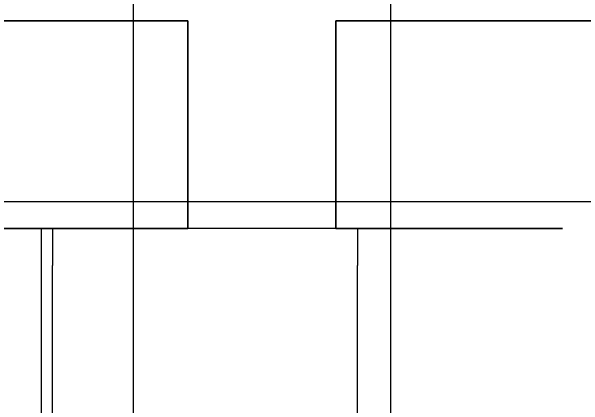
# Model space of a CAD drawing. Extents: x -264205 to -263659, y -1242401 to -1242060.
# Drawn here: x -263837.78 to -263822.21, y -1242239.57 to -1242228.85 of the extents above; entities that cross this region are included whole.
import ezdxf

# ---------------------------------------------------------------- set-up
doc = ezdxf.new("R2010")
doc.units = 0
for name, color, linetype in [('OBRUBNIKY_KOMUNIKACIE_PROJEKT', 7, 'Continuous'), ('OSI_STAVBY_KFA', 7, 'Continuous'), ('SITUACIA_DSP_2D', 7, 'Continuous')]:
    doc.layers.add(name, color=color, linetype=linetype)

msp = doc.modelspace()

# ---------------------------------------------------------------- linework, layer by layer
at = {"layer": 'OBRUBNIKY_KOMUNIKACIE_PROJEKT'}
msp.add_line((-263822.79, -1242234.757), (-263891.868, -1242234.757), dxfattribs=at)
at = {"layer": 'OSI_STAVBY_KFA'}
for p, q in [((-263834.468, -1242083.237), (-263834.468, -1242246.707)), ((-263827.468, -1242083.237), (-263827.468, -1242246.707)), ((-263792.653, -1242234.032), (-263911.523, -1242234.032))]:
    msp.add_line(p, q, dxfattribs=at)
at = {"layer": 'SITUACIA_DSP_2D'}
for p, q in [((-263832.98, -1242229.107), (-263849.955, -1242229.107)), ((-263849.955, -1242229.107), (-263832.98, -1242229.107)), ((-263832.98, -1242234.757), (-263832.98, -1242229.107)), ((-263832.98, -1242229.107), (-263832.98, -1242234.757)), ((-263814.408, -1242229.107), (-263828.955, -1242229.107)), ((-263828.955, -1242229.107), (-263828.955, -1242234.757)), ((-263828.955, -1242234.757), (-263828.955, -1242229.107)), ((-263828.955, -1242229.107), (-263814.408, -1242229.107)), ((-263822.79, -1242234.757), (-263891.868, -1242234.757)), ((-263849.955, -1242234.757), (-263832.98, -1242234.757)), ((-263832.98, -1242234.757), (-263849.955, -1242234.757)), ((-263836.968, -1242234.757), (-263836.968, -1242235.757)), ((-263836.668, -1242234.757), (-263836.668, -1242235.757)), ((-263828.955, -1242234.757), (-263822.79, -1242234.757)), ((-263822.79, -1242234.757), (-263828.955, -1242234.757)), ((-263828.368, -1242234.757), (-263828.368, -1242235.757)), ((-263836.968, -1242235.757), (-263836.969, -1242250.909)), ((-263836.668, -1242249.39), (-263836.668, -1242235.757)), ((-263828.368, -1242249.39), (-263828.368, -1242235.757))]:
    msp.add_line(p, q, dxfattribs=at)

doc.saveas('drawing.dxf')
